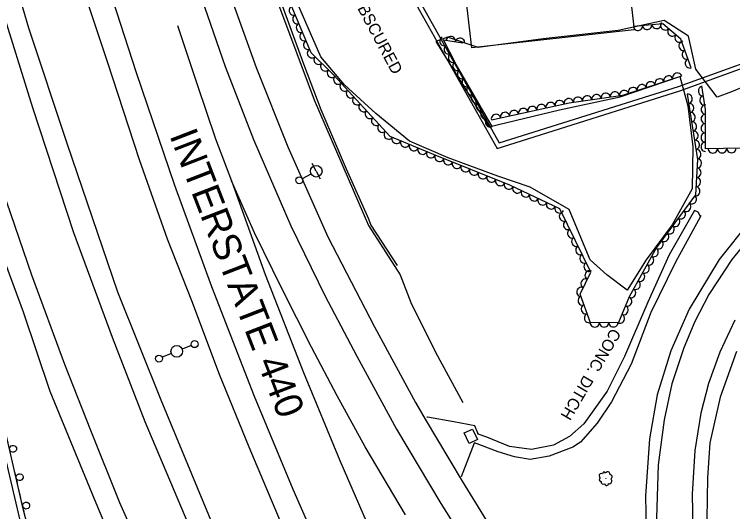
# Model space of a CAD drawing. Extents: x 1722896 to 1754269, y 648279 to 666297.
# Drawn here: x 1725694.6 to 1726002.8, y 658066.7 to 658280.2 of the extents above; entities that cross this region are included whole.
import ezdxf

# ---------------------------------------------------------------- set-up
doc = ezdxf.new("R2010")
doc.units = 0
for name, color, linetype in [('DESIGN - CENTERLINE - Proposed', 7, 'Continuous'), ('DESIGN - CENTERLINE - Proposed Text', 7, 'Continuous'), ('DESIGN - SCRATCH - User 1', 7, 'Continuous'), ('DESIGN - SHEET - Linework', 7, 'Continuous'), ('SURVEY - CENTERLINE - Preliminary', 7, 'Continuous'), ('SURVEY - CENTERLINE - Preliminary Text', 7, 'Continuous'), ('SURVEY - CONTOURS - Intermediate with optional Text', 7, 'Continuous'), ('SURVEY - DRAINAGE - Natural Features', 7, 'Continuous'), ('SURVEY - DTM - Breaklines', 7, 'Continuous'), ('SURVEY - VEGETATION - Features with Text', 7, 'Continuous')]:
    doc.layers.add(name, color=color, linetype=linetype)

msp = doc.modelspace()

# ---------------------------------------------------------------- linework, layer by layer
at = {"layer": 'DESIGN - CENTERLINE - Proposed'}
for points in [[(1725989.03, 658193.45), (1725988.08, 658195.31), (1725986.43, 658195.93), (1725975.63, 658176.93), (1725966.36, 658156.67), (1725956.38, 658133.24), (1725948.89, 658118.37), (1725938.92, 658104.38), (1725932.8, 658098.95), (1725925.93, 658095.18), (1725916.49, 658093.32), (1725907.1, 658094.71), (1725897.34, 658098.67), (1725893.64, 658099.97), (1725893.86, 658100.19)], [(1725989.03, 658193.45), (1725978.26, 658173.85), (1725967.7, 658152.13), (1725959.19, 658129.96), (1725950.84, 658113.86), (1725944.68, 658104.69), (1725937.56, 658096.5), (1725934.22, 658094.36), (1725924.02, 658090.5), (1725915.89, 658089.06), (1725909.24, 658090.25), (1725902.21, 658092.34), (1725892.03, 658096.25), (1725892.14, 658096.36)], [(1725989.23, 658193.82), (1725989.15, 658193.68)], [(1725871.77, 658107.26), (1725871.61, 658107.28)], [(1725893.45, 658100.43), (1725892.19, 658103.5), (1725883.2, 658105.31), (1725871.82, 658107.25)], [(1725893.64, 658099.97), (1725893.45, 658100.43)], [(1725886.38, 658081.82), (1725892.03, 658096.25)], [(1725892.14, 658096.36), (1725892.17, 658096.39)]]:
    msp.add_lwpolyline(points, dxfattribs=at)
at = {"layer": 'DESIGN - CENTERLINE - Proposed Text'}
msp.add_lwpolyline([(1725960.48, 658273.59), (1725890.87, 658265.74), (1725887.94, 658291.71), (1725957.55, 658299.55)], close=True, dxfattribs=at)
at = {"layer": 'DESIGN - SCRATCH - User 1'}
for points in [[(1725761.4, 658467.28), (1725765.4, 658448.96), (1725763.4, 658448.3), (1725771.89, 658408.15), (1725780.81, 658372.22), (1725792.83, 658332.59), (1725803.6, 658300.14), (1725818.67, 658258.91), (1725826.1, 658239.35), (1725837, 658213.83), (1725846.54, 658192.42), (1725847.52, 658189.7), (1725858.78, 658172.36)], [(1725758.31, 658465.65), (1725767.87, 658418.5), (1725777.71, 658378.66), (1725787.7, 658345.44), (1725796.51, 658317.74), (1725808.33, 658283.27), (1725823.17, 658243.53), (1725837.78, 658209.76), (1725846.58, 658189.51), (1725860.1, 658168.36), (1725864.73, 658156.43), (1725875.24, 658135.16), (1725887.07, 658113.55), (1725887.06, 658113.58)], [(1725777.26, 658448.21), (1725810.17, 658390.95), (1725837.69, 658340.83), (1725869.98, 658283.07), (1725902.6, 658224.96), (1725979.52, 658249.17), (1726030.3, 658267.54), (1726046.14, 658273.66)], [(1725775.6, 658447.25), (1725808.5, 658390.01), (1725836.01, 658339.9), (1725868.31, 658282.13), (1725901.69, 658222.66), (1725980.14, 658247.35), (1726030.97, 658265.74), (1726046.83, 658271.87)], [(1725775.82, 657798.85), (1725766.57, 657825.21), (1725753.58, 657863.22), (1725740.47, 657907.21), (1725732.38, 657936.83), (1725723.98, 657969.44), (1725714.75, 658002.2), (1725707.1, 658034.27), (1725698.41, 658067.97), (1725690.34, 658103), (1725680.5, 658148.3), (1725676.61, 658172.79), (1725675.73, 658194.1)], [(1725695.89, 658078.94), (1725694.85, 658083.43)], [(1725696.77, 658075.09), (1725696.24, 658077.39)], [(1725697.3, 658072.81), (1725696.77, 658075.09)], [(1725698.72, 658066.77), (1725698.41, 658067.97), (1725697.66, 658071.24)]]:
    msp.add_lwpolyline(points, dxfattribs=at)
for centre in [(1725694.03, 658093.68), (1725696.83, 658081.5), (1725699.64, 658069.32)]:
    msp.add_arc(centre, 1.5, 306.2304, 306.2206, dxfattribs=at)
at = {"layer": 'SURVEY - CENTERLINE - Preliminary'}
msp.add_lwpolyline([(1726017.97, 658253.4), (1726002.3, 658246.9), (1725996.19, 658244.62), (1725986.97, 658256.61), (1725983.89, 658270.81), (1725973.37, 658277.57), (1725953.71, 658273.28), (1725921.55, 658269.63), (1725893.59, 658265.97), (1725880.44, 658270.43), (1725875.41, 658268.59), (1725898.13, 658231.91), (1725928.55, 658239.19), (1725954.53, 658244.74), (1725980.1, 658253.52), (1725983.62, 658240.87), (1725985.71, 658223.36), (1725985.39, 658205.27), (1725976.81, 658189.88), (1725965.71, 658174.81), (1725957.55, 658161.82), (1725948.79, 658168.34), (1725941.73, 658174.82), (1725932.62, 658196.37), (1725932.61, 658196.36), (1725915.97, 658205.94), (1725901.98, 658210.74), (1725880.78, 658218.52), (1725864.07, 658225.68), (1725849.74, 658237.62), (1725836.28, 658249.97), (1725826.1, 658261.97), (1725814.17, 658289.24)], dxfattribs=at)
at = {"layer": 'SURVEY - CENTERLINE - Preliminary Text'}
for points in [[(1725740.88, 658451.17), (1725749.23, 658417.36), (1725759.3, 658377.59), (1725773.84, 658328.77), (1725786.4, 658290.52), (1725798.39, 658257.34), (1725811.95, 658223.36), (1725829.15, 658184.7), (1725849.12, 658146.06), (1725866.65, 658113.51), (1725870.9, 658106.37), (1725886.77, 658079.76), (1725906.88, 658046.98), (1725929.07, 658012.18), (1725949.42, 657981.01), (1725974.15, 657945.66), (1725987.91, 657925.98)], [(1725728.56, 658447.81), (1725742.03, 658396.4), (1725755.99, 658344.47), (1725769.83, 658301.66), (1725785.08, 658257.76), (1725797.24, 658226.46), (1725813.21, 658189.44), (1725827.81, 658159.55), (1725841.52, 658133.46), (1725858.59, 658102.14), (1725877.62, 658070.17), (1725898.01, 658037.72), (1725919.63, 658004.36), (1725944.46, 657966.35), (1725962.93, 657938.54), (1725984.62, 657906.49), (1726009.61, 657869.26), (1726031.1, 657837.04), (1726039.67, 657824.5)], [(1725694.64, 658438.12), (1725708.86, 658382.32), (1725721.28, 658337.29), (1725733.22, 658297.22), (1725746.79, 658255.19), (1725763.27, 658206.89), (1725779.17, 658163.29), (1725797.5, 658116.34), (1725814.1, 658076.3), (1725831.28, 658037.27), (1725849.62, 657996.47), (1725866.77, 657961.24), (1725884.6, 657924.6), (1725901.88, 657889.77), (1725917.72, 657859.16), (1725939.3, 657817.48)], [(1725684.52, 658435.78), (1725694.42, 658396.55), (1725703.08, 658364.32), (1725712.81, 658331.08), (1725723.38, 658293.16), (1725734.33, 658259.95), (1725748.11, 658217.86), (1725760.21, 658183.79), (1725770.57, 658157.35), (1725782.39, 658125.72), (1725795.21, 658094.49), (1725808.63, 658062.61), (1725821.7, 658032.73), (1725832.68, 658008.8), (1725848.63, 657975.03), (1725863.04, 657945.2), (1725875.72, 657919.02), (1725890.49, 657889.22), (1725906.84, 657856.48), (1725921.02, 657829.54), (1725927.79, 657816.68)], [(1725650.93, 658423.87), (1725663.4, 658370.34), (1725675.18, 658328.82), (1725688.35, 658284.85), (1725702.31, 658240.23), (1725719.99, 658186.6), (1725736.5, 658141.62), (1725750.6, 658105.39), (1725769.07, 658061.8), (1725786.35, 658022.43), (1725805.93, 657979.5), (1725824.21, 657940.96), (1725845.07, 657898.56), (1725868.21, 657852.91), (1725888.5, 657814.32)], [(1725658.35, 658425.64), (1725669.54, 658382), (1725685.92, 658324.28), (1725700.6, 658274.45), (1725717.12, 658224.87), (1725738.87, 658161.11), (1725757.36, 658114.7), (1725782.06, 658055.28), (1725801.45, 658011.45), (1725819.67, 657972.7), (1725842.09, 657926.3), (1725862.07, 657885.33), (1725888.33, 657834.01), (1725899.95, 657814.76)], [(1725627.69, 658417.96), (1725636.55, 658382.77), (1725648.4, 658338.93), (1725658.49, 658303.22), (1725669.75, 658265.67), (1725679.41, 658234.99), (1725689.33, 658205.18), (1725701.99, 658168.38), (1725716.11, 658130), (1725727.24, 658101.63), (1725739.64, 658070.58), (1725750.51, 658046.13), (1725769.39, 658003.75), (1725785.26, 657969.4), (1725800.62, 657936.7), (1725819.01, 657899.1), (1725834.24, 657868.51), (1725851.96, 657834.11), (1725863.13, 657812.28)], [(1725764.64, 658275.34), (1725772.95, 658250.13), (1725780.95, 658226.75), (1725787.7, 658208.73)], [(1725862.48, 658065.31), (1725845.18, 658094.48), (1725833.16, 658116.35), (1725822.11, 658137.38), (1725809.43, 658162.15), (1725797.64, 658186.36), (1725787.7, 658208.73), (1725802.19, 658168.55), (1725818.59, 658126.49), (1725834.23, 658088.65), (1725850.67, 658050.77)], [(1726010.07, 658191.3), (1725997.08, 658174.98), (1725984.16, 658153.64), (1725976.34, 658135.7), (1725970.47, 658116.87), (1725967.07, 658098.03), (1725965.37, 658073.51), (1725965.81, 658051.1), (1725968, 658031.55), (1725970.67, 658013.18), (1725976.18, 657988.32), (1725981.52, 657968.7), (1725985.85, 657956.48), (1725981.41, 657954.49)], [(1726014.58, 658189.81), (1726002.49, 658174.96), (1725992.6, 658159.9), (1725986.62, 658148.34), (1725981.81, 658137.04), (1725976.76, 658121.57), (1725973.37, 658106.11), (1725970.89, 658086.78), (1725970.2, 658064), (1725971.1, 658043.31), (1725973.13, 658025.69), (1725976.34, 658007.15), (1725981.05, 657986.44), (1725986.22, 657967.88), (1725991.44, 657951.67), (1726001.07, 657929.76), (1726010.43, 657912.08)], [(1725852.12, 657811.66), (1725834.39, 657845.35), (1725815.05, 657884.17), (1725798.66, 657918.19), (1725780.59, 657956.61), (1725763.52, 657992.47), (1725746.25, 658030.68), (1725728.93, 658072.06), (1725709.95, 658118.22), (1725698.43, 658152.38), (1725685.8, 658186.56)], [(1726003.79, 658148.91), (1725997.36, 658135.15), (1725992.45, 658121.67), (1725989.1, 658108.99), (1725986.6, 658092.97), (1725985.43, 658074.24), (1725985.84, 658051.26), (1725987.55, 658033.92), (1725990.87, 658012.22), (1725994.53, 657994.97), (1725999.92, 657975.61), (1726006.28, 657957.19)], [(1726004.4, 658135.44), (1725997.51, 658115.85), (1725993.01, 658096.29), (1725991.97, 658081.21), (1725991.75, 658063.54), (1725992.73, 658043.66), (1725995.16, 658024.36), (1725999.91, 658001.89), (1726006.85, 657976.56)], [(1725688.74, 658097.78), (1725698.97, 658054.49), (1725709.89, 658011.14), (1725721.3, 657966.39), (1725731.68, 657928.48), (1725742.27, 657889.77), (1725750.23, 657863.61), (1725760.68, 657831.8), (1725772.81, 657798.38)]]:
    msp.add_lwpolyline(points, dxfattribs=at)
at = {"layer": 'SURVEY - DRAINAGE - Natural Features'}
msp.add_line((1725890.47, 658099.06), (1725890.47, 658099.06), dxfattribs=at)
msp.add_lwpolyline([(1725887.6, 658100.48), (1725891.23, 658102.18), (1725893.34, 658097.65), (1725889.72, 658095.95), (1725887.6, 658100.48)], dxfattribs=at)
at = {"layer": 'SURVEY - DTM - Breaklines'}
for p, q in [((1725824.09, 658212.85), (1725822.32, 658216.15)), ((1725818.15, 658209.65), (1725821.89, 658211.66)), ((1725824.09, 658212.85), (1725825.87, 658209.54)), ((1725770.51, 658138.05), (1725766.57, 658136.45)), ((1725761.94, 658134.56), (1725758.01, 658132.96))]:
    msp.add_line(p, q, dxfattribs=at)
for centre, radius in [((1725824.09, 658212.85), 2.5), ((1725816.83, 658208.94), 1.5), ((1725771.9, 658138.62), 1.5), ((1725764.26, 658135.51), 2.5), ((1725756.62, 658132.4), 1.5)]:
    msp.add_circle(centre, radius, dxfattribs=at)
at = {"layer": 'SURVEY - VEGETATION - Features with Text'}
for points in [[(1725983.32, 658245.89), (1725987.67, 658217.94), (1725986.8, 658202.68), (1725970.1, 658180.06), (1725958.46, 658158.92), (1725953.85, 658147.87), (1725941.77, 658147.79), (1725937.33, 658160.13), (1725942.01, 658169.52), (1725928.69, 658196.68), (1725907.2, 658206.86), (1725874.43, 658219.96), (1725855.82, 658227.75), (1725831.66, 658254.1), (1725821.95, 658263.66), (1725808.43, 658295.92), (1725802.02, 658324.62), (1725818.71, 658326.5), (1725823.19, 658337.33)], [(1725985.05, 658257.22), (1725980.56, 658269.55), (1725972.88, 658276.18), (1725960.29, 658274.97)], [(1725899.62, 658232.02), (1725884.22, 658258.61), (1725878.68, 658269.29), (1725886.99, 658267.93)], [(1725899.27, 658234.96), (1725932.71, 658242.22), (1725955.62, 658245.46), (1725981.01, 658253.78)], [(1726006.68, 658222.74), (1725991.11, 658222.46), (1725991.16, 658239.37), (1725989.63, 658249.45)]]:
    msp.add_lwpolyline(points, dxfattribs=at)
msp.add_circle((1725948.38, 658081.02), 0.0344, dxfattribs=at)
for centre, radius, start, end in [((1725947.65, 658083.1), 0.676, 16.4244, 195.17), ((1725949.16, 658082.82), 0.985, 354.3082, 151.0971), ((1725946.45, 658082.11), 0.982, 56.445, 249.8647), ((1725946.23, 658080.45), 0.748, 99.0637, 276.3829), ((1725949.86, 658079.82), 1.11, 254.2568, 50.0953), ((1725949.96, 658081.62), 1.12, 303.361, 80.8852), ((1725947.37, 658079.6), 1.06, 174.3508, 301.1964), ((1725948.74, 658078.76), 0.822, 184.5097, 359.51)]:
    msp.add_arc(centre, radius, start, end, dxfattribs=at)
for centre, major_axis in [((1725814.36, 658281.78), (-0.77, 1.84)), ((1725815.9, 658278.09), (-0.77, 1.84)), ((1725817.45, 658274.4), (-0.77, 1.84)), ((1725962.2, 658275.15), (-1.99, -0.19)), ((1725966.18, 658275.53), (-1.99, -0.19)), ((1725970.16, 658275.92), (-1.99, -0.19)), ((1725973.84, 658275.35), (-1.51, 1.31)), ((1725818.99, 658270.71), (-0.77, 1.84)), ((1725976.87, 658272.74), (-1.51, 1.31)), ((1725820.54, 658267.02), (-0.77, 1.84)), ((1725879.03, 658268.61), (-0.92, 1.78)), ((1725881.87, 658268.77), (1.97, -0.32)), ((1725885.82, 658268.12), (1.97, -0.32)), ((1725979.9, 658270.12), (-1.51, 1.31)), ((1725880.87, 658265.06), (-0.92, 1.78)), ((1725981.63, 658266.62), (-0.68, 1.88)), ((1725822.2, 658263.41), (-1.43, 1.4)), ((1725882.71, 658261.51), (-0.92, 1.78)), ((1725983, 658262.86), (-0.68, 1.88)), ((1725825.05, 658260.61), (-1.43, 1.4)), ((1725884.58, 658257.98), (-1, 1.73)), ((1725984.37, 658259.1), (-0.68, 1.88)), ((1725827.9, 658257.8), (-1.43, 1.4)), ((1725830.75, 658254.99), (-1.43, 1.4)), ((1725833.5, 658252.09), (-1.35, 1.47)), ((1725886.59, 658254.51), (-1, 1.73)), ((1725975.24, 658251.88), (1.9, 0.62)), ((1725979.04, 658253.13), (1.9, 0.62)), ((1725836.21, 658249.14), (-1.35, 1.47)), ((1725888.6, 658251.05), (-1, 1.73)), ((1725963.83, 658248.15), (1.9, 0.62)), ((1725967.63, 658249.39), (1.9, 0.62)), ((1725971.44, 658250.64), (1.9, 0.62)), ((1725838.91, 658246.2), (-1.35, 1.47)), ((1725890.6, 658247.59), (-1, 1.73)), ((1725952.3, 658244.99), (1.98, 0.28)), ((1725956.23, 658245.66), (1.9, 0.62)), ((1725960.03, 658246.9), (1.9, 0.62)), ((1725989.97, 658247.22), (-0.3, 1.98)), ((1725841.61, 658243.25), (-1.35, 1.47)), ((1725892.61, 658244.13), (-1, 1.73)), ((1725932.5, 658242.17), (1.95, 0.42)), ((1725936.45, 658242.75), (1.98, 0.28)), ((1725940.41, 658243.31), (1.98, 0.28)), ((1725944.37, 658243.87), (1.98, 0.28)), ((1725948.33, 658244.43), (1.98, 0.28)), ((1725983.63, 658243.91), (0.31, -1.98)), ((1725990.57, 658243.26), (-0.3, 1.98)), ((1725844.31, 658240.3), (-1.35, 1.47)), ((1725894.61, 658240.67), (-1, 1.73)), ((1725916.86, 658238.78), (1.95, 0.42)), ((1725920.77, 658239.63), (1.95, 0.42)), ((1725924.68, 658240.47), (1.95, 0.42)), ((1725928.59, 658241.32), (1.95, 0.42)), ((1725984.24, 658239.96), (0.31, -1.98)), ((1725991.16, 658239.31), (0.01, 2)), ((1725847.02, 658237.35), (-1.35, 1.47)), ((1725896.62, 658237.21), (-1, 1.73)), ((1725905.13, 658236.24), (1.95, 0.42)), ((1725909.04, 658237.08), (1.95, 0.42)), ((1725912.95, 658237.93), (1.95, 0.42)), ((1725984.86, 658236.01), (0.31, -1.98)), ((1725849.72, 658234.4), (-1.35, 1.47)), ((1725898.62, 658233.75), (-1, 1.73)), ((1725901.22, 658235.39), (1.95, 0.42)), ((1725991.15, 658235.31), (0.01, 2)), ((1725852.42, 658231.45), (-1.35, 1.47)), ((1725985.47, 658232.06), (0.31, -1.98)), ((1725991.14, 658231.31), (0.01, 2)), ((1725855.13, 658228.51), (-1.35, 1.47)), ((1725986.09, 658228.1), (0.31, -1.98)), ((1725991.12, 658227.31), (0.01, 2)), ((1725858.57, 658226.6), (-1.84, 0.77)), ((1725862.26, 658225.06), (-1.84, 0.77)), ((1725986.7, 658224.15), (0.31, -1.98)), ((1725865.95, 658223.51), (-1.84, 0.77)), ((1725869.64, 658221.97), (-1.84, 0.77)), ((1725991.11, 658223.31), (0.01, 2)), ((1725994.27, 658222.52), (-2, -0.04)), ((1725998.27, 658222.59), (-2, -0.04)), ((1726002.27, 658222.66), (-2, -0.04)), ((1725873.33, 658220.43), (-1.84, 0.77)), ((1725877.03, 658218.92), (-1.86, 0.74)), ((1725987.32, 658220.2), (0.31, -1.98)), ((1725880.75, 658217.44), (-1.86, 0.74)), ((1725884.46, 658215.95), (-1.86, 0.74)), ((1725987.57, 658216.23), (-0.11, -2)), ((1725888.17, 658214.47), (-1.86, 0.74)), ((1725891.89, 658212.98), (-1.86, 0.74)), ((1725987.35, 658212.24), (-0.11, -2)), ((1725895.6, 658211.5), (-1.86, 0.74)), ((1725899.32, 658210.01), (-1.86, 0.74)), ((1725987.12, 658208.24), (-0.11, -2)), ((1725903.03, 658208.52), (-1.86, 0.74)), ((1725906.74, 658207.04), (-1.86, 0.74)), ((1725910.37, 658205.35), (-1.81, 0.86)), ((1725913.99, 658203.64), (-1.81, 0.86)), ((1725986.89, 658204.25), (-0.11, -2)), ((1725917.6, 658201.93), (-1.81, 0.86)), ((1725921.21, 658200.22), (-1.81, 0.86)), ((1725985.36, 658200.73), (-1.19, -1.61)), ((1725924.83, 658198.5), (-1.81, 0.86)), ((1725982.99, 658197.51), (-1.19, -1.61)), ((1725928.44, 658196.79), (-1.81, 0.86)), ((1725930.33, 658193.33), (-0.88, 1.8)), ((1725980.61, 658194.29), (-1.19, -1.61)), ((1725932.09, 658189.73), (-0.88, 1.8)), ((1725978.23, 658191.07), (-1.19, -1.61)), ((1725975.86, 658187.85), (-1.19, -1.61)), ((1725933.85, 658186.14), (-0.88, 1.8)), ((1725973.48, 658184.64), (-1.19, -1.61)), ((1725935.62, 658182.55), (-0.88, 1.8)), ((1725971.11, 658181.42), (-1.19, -1.61)), ((1725937.38, 658178.96), (-0.88, 1.8)), ((1725968.99, 658178.04), (-0.96, -1.75)), ((1725939.14, 658175.37), (-0.88, 1.8)), ((1725967.06, 658174.53), (-0.96, -1.75)), ((1725940.9, 658171.78), (-0.88, 1.8)), ((1725941.35, 658168.19), (0.89, 1.79)), ((1725965.13, 658171.03), (-0.96, -1.75)), ((1725939.56, 658164.61), (0.89, 1.79)), ((1725963.2, 658167.53), (-0.96, -1.75)), ((1725961.27, 658164.02), (-0.96, -1.75)), ((1725937.78, 658161.03), (0.89, 1.79)), ((1725959.34, 658160.52), (-0.96, -1.75)), ((1725938.35, 658157.31), (-0.68, 1.88)), ((1725957.62, 658156.91), (-0.77, -1.85)), ((1725939.7, 658153.55), (-0.68, 1.88)), ((1725956.08, 658153.22), (-0.77, -1.85)), ((1725941.05, 658149.78), (-0.68, 1.88)), ((1725954.54, 658149.53), (-0.77, -1.85)), ((1725943.65, 658147.8), (-2, -0.01)), ((1725947.65, 658147.83), (-2, -0.01)), ((1725951.65, 658147.86), (-2, -0.01))]:
    msp.add_ellipse(centre, major_axis=major_axis, ratio=0.940188, start_param=0, end_param=3.141593, dxfattribs=at)

# ---------------------------------------------------------------- texts
at = {"layer": 'DESIGN - SHEET - Linework'}
msp.add_text('INTERSTATE 440', height=12, rotation=291.1186, dxfattribs=at).set_placement((1725761.03, 658228.2))
at = {"layer": 'SURVEY - CENTERLINE - Preliminary'}
msp.add_text('GROUND OBSCURED', height=5, rotation=298.0439, dxfattribs=at).set_placement((1725824.37, 658315.24))
at = {"layer": 'SURVEY - CONTOURS - Intermediate with optional Text'}
msp.add_text('CONC. DITCH', height=5, rotation=239.6662, dxfattribs=at).set_placement((1725950.87, 658145.81))

doc.saveas('drawing.dxf')
